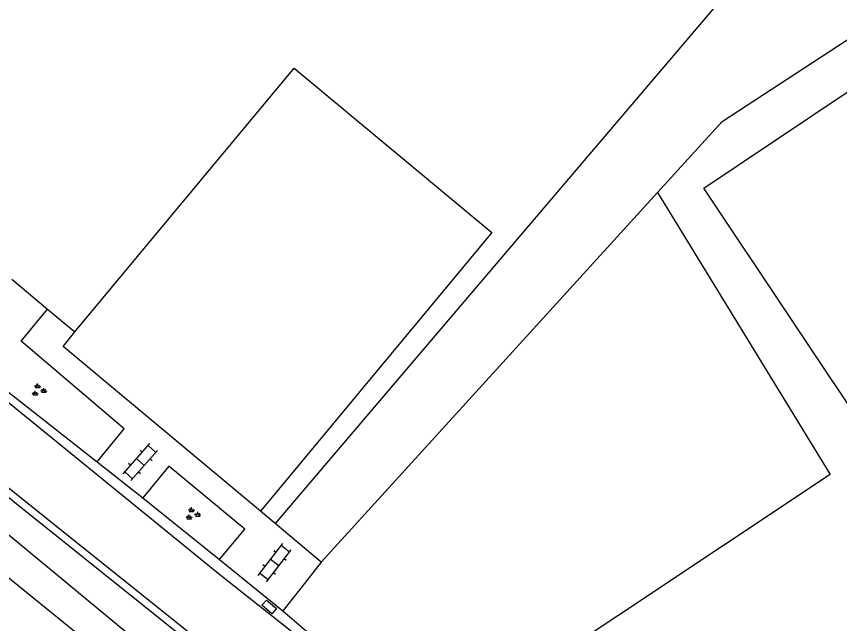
# Model space of a CAD drawing. Extents: x 124000 to 129000, y 395500 to 397503.
# Drawn here: x 126652.17 to 126699.1, y 396277.33 to 396311.96 of the extents above; entities that cross this region are included whole.
import ezdxf

# ---------------------------------------------------------------- set-up
doc = ezdxf.new("R2010")
doc.units = 0
for name, color, linetype in [('gg-afsc-draadraster', 7, 'Continuous'), ('gg-afsc-hekwerk', 7, 'Continuous'), ('gg-bbg-bijgebouw', 7, 'Continuous'), ('gg-knt-bronhoudergrens', 7, 'Continuous'), ('gg-knt-verharding', 7, 'Continuous'), ('gt-grn-groengrens', 7, 'Continuous'), ('gt-grn-weggrens', 7, 'Continuous'), ('gt-symb-groenvak', 7, 'Continuous'), ('gt-symb-klinker verharding', 7, 'Continuous'), ('gt-symb-kolk center center', 7, 'Continuous'), ('gx-grn-maaiveld', 7, 'Continuous')]:
    doc.layers.add(name, color=color, linetype=linetype)

# ---------------------------------------------------------------- blocks, each defined once
blk = doc.blocks.new('gt0-KOLKCC')
at = {"layer": 'gt-symb-kolk center center'}
blk.add_lwpolyline([(-0.375, 0.2), (0.375, 0.2), (0.375, -0.2), (-0.375, -0.2)], close=True, dxfattribs=at)
blk = doc.blocks.new('gt0-KL1')
at = {"layer": 'gt-symb-klinker verharding'}
for p, q in [((-1.15, 0.3), (1.15, 0.3)), ((-1, -0.3), (-1, 0.3)), ((-0.5, 0.3), (-0.5, 0.45)), ((0, -0.3), (0, 0.3)), ((0.5, 0.3), (0.5, 0.45)), ((1, -0.3), (1, 0.3)), ((-1.15, -0.3), (1.15, -0.3)), ((-0.5, -0.45), (-0.5, -0.3)), ((0.5, -0.45), (0.5, -0.3))]:
    blk.add_line(p, q, dxfattribs=at)
blk = doc.blocks.new('gt0-GRVAK')
at = {"layer": 'gt-symb-groenvak'}
for p, q in [((-0.11, 0.189), (-0.228, 0.24)), ((-0.182, 0.153), (0.088, 0.153)), ((-0.091, 0.211), (-0.156, 0.322)), ((-0.047, 0.214), (-0.047, 0.393)), ((-0.004, 0.211), (0.061, 0.322)), ((0.015, 0.189), (0.133, 0.24)), ((0.262, -0.052), (0.197, 0.059)), ((0.305, -0.049), (0.305, 0.13)), ((0.349, -0.052), (0.414, 0.059)), ((-0.245, -0.228), (-0.363, -0.177)), ((-0.318, -0.264), (-0.047, -0.264)), ((-0.226, -0.206), (-0.291, -0.095)), ((-0.183, -0.203), (-0.183, -0.024)), ((-0.139, -0.206), (-0.074, -0.095)), ((-0.12, -0.228), (-0.002, -0.177)), ((0.243, -0.074), (0.125, -0.023)), ((0.17, -0.11), (0.441, -0.11)), ((0.368, -0.074), (0.486, -0.023))]:
    blk.add_line(p, q, dxfattribs=at)

msp = doc.modelspace()

# ---------------------------------------------------------------- linework, layer by layer
at = {"layer": 'gg-afsc-draadraster'}
msp.add_lwpolyline([(126615.811, 396309.077), (126673.939, 396261.909), (126661.107, 396245.902)], dxfattribs=at)
at = {"layer": 'gg-afsc-hekwerk'}
for p, q in [((126651.902, 396296.97), (126653.941, 396295.268)), ((126653.941, 396295.268), (126655.509, 396293.959)), ((126653.941, 396295.268), (126655.509, 396293.959))]:
    msp.add_line(p, q, dxfattribs=at)
at = {"layer": 'gg-bbg-bijgebouw'}
for points in [[(126701.29, 396287.301), (126691.356, 396302.169), (126713.744, 396317.184)], [(126655.509, 396293.959), (126668.007, 396308.998), (126679.274, 396299.636), (126666.08, 396283.737)], [(126666.08, 396283.737), (126654.828, 396293.139), (126655.509, 396293.959)]]:
    msp.add_lwpolyline(points, dxfattribs=at)
at = {"layer": 'gg-knt-bronhoudergrens'}
msp.add_line((126715.183, 396339.795), (126666.923, 396283.033), dxfattribs=at)
msp.add_lwpolyline([(126692.406, 396305.956), (126754.321, 396346.453), (126754.809, 396345.723)], dxfattribs=at)
at = {"layer": 'gg-knt-verharding'}
for p, q in [((126648.571, 396292.996), (126656.769, 396286.548)), ((126656.769, 396286.548), (126659.384, 396284.489)), ((126659.384, 396284.489), (126663.749, 396280.973)), ((126663.749, 396280.973), (126667.366, 396278.059)), ((126667.366, 396278.059), (126673.072, 396273.14))]:
    msp.add_line(p, q, dxfattribs=at)
for points in [[(126675.399, 396265.461), (126663.883, 396274.763), (126648.11, 396287.38), (126638.301, 396295.366), (126629.884, 396302.372), (126620.401, 396310.765), (126608.092, 396322.052), (126594.052, 396335.04), (126581.024, 396346.932), (126569.581, 396357.245), (126560.411, 396365.325), (126551.363, 396373.109)], [(126675.725, 396265.823), (126648.422, 396287.668), (126638.477, 396295.707), (126630.173, 396302.643), (126620.593, 396311.109), (126594.279, 396335.342), (126581.318, 396347.192), (126569.808, 396357.565), (126560.553, 396365.727), (126552.268, 396372.847)], [(126622.564, 396314.798), (126623.463, 396313.391), (126628.938, 396308.484), (126663.678, 396280.201), (126667.683, 396277.03), (126672.993, 396272.751)], [(126656.769, 396286.548), (126658.315, 396288.432), (126652.443, 396293.429), (126653.941, 396295.268)], [(126663.749, 396280.973), (126665.184, 396282.718), (126660.864, 396286.312), (126659.384, 396284.489)]]:
    msp.add_lwpolyline(points, dxfattribs=at)
at = {"layer": 'gt-grn-groengrens'}
msp.add_lwpolyline([(126675.059, 396263.51), (126673.111, 396265.07), (126666.622, 396270.051), (126617.22, 396310.931), (126616.864, 396310.462)], dxfattribs=at)
at = {"layer": 'gt-grn-weggrens'}
for p, q in [((126666.923, 396283.033), (126666.08, 396283.737)), ((126669.553, 396280.835), (126666.923, 396283.033))]:
    msp.add_line(p, q, dxfattribs=at)
at = {"layer": 'gx-grn-maaiveld'}
for p, q in [((126688.725, 396301.91), (126692.406, 396305.956)), ((126669.553, 396280.835), (126688.725, 396301.91))]:
    msp.add_line(p, q, dxfattribs=at)
for points in [[(126688.725, 396301.91), (126698.572, 396285.819), (126680.43, 396273.755)], [(126669.553, 396280.835), (126668.385, 396279.352), (126667.366, 396278.059)]]:
    msp.add_lwpolyline(points, dxfattribs=at)

# ---------------------------------------------------------------- block references
at = {"layer": 'gt-symb-groenvak'}
for p in [(126653.428, 396290.629), (126662.205, 396283.568)]:
    msp.add_blockref('gt0-GRVAK', p, dxfattribs=at)
at = {"layer": 'gt-symb-klinker verharding'}
for p, rotation in [((126659.235, 396286.537), 48.52829927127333), ((126666.89, 396280.796), 52.476828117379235)]:
    msp.add_blockref('gt0-KL1', p, dxfattribs=dict(at, rotation=rotation))
at = {"layer": 'gt-symb-kolk center center', "rotation": 139.25583889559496}
msp.add_blockref('gt0-KOLKCC', (126666.582, 396278.273), dxfattribs=at)

doc.saveas('drawing.dxf')
